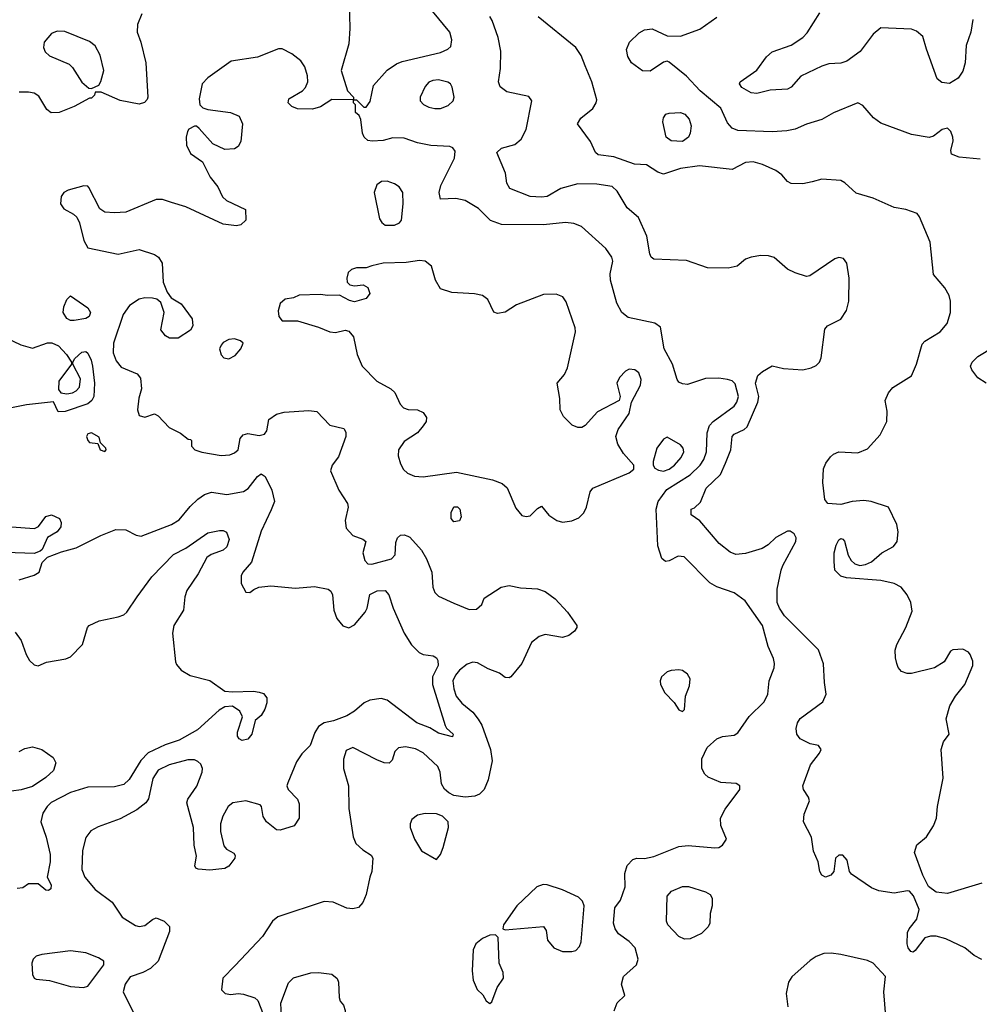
# Model space of a CAD drawing. Extents: x 1173029 to 1307123, y 522559 to 678521.
# Tile 261 of 623: x 1250048 to 1255081, y 585759 to 590921. Entities that reach past the tile are written whole.
import ezdxf

# ---------------------------------------------------------------- set-up
doc = ezdxf.new("R2010")
doc.units = 0

msp = doc.modelspace()

# ---------------------------------------------------------------- linework, layer by layer
at = {"layer": '0CON10XD'}
for points in [[(1251775.7, 591015), (1251780.5, 590875), (1251774.6, 590795), (1251734.4, 590655), (1251768.3, 590548.3), (1251800, 590515), (1251800, 590500), (1251815, 590500), (1251852.5, 590462.5), (1251865, 590462.5)], [(1250689.1, 590950.9), (1250667.1, 590895), (1250664.4, 590855), (1250683.6, 590803.6), (1250710, 590695), (1250720.8, 590515), (1250717, 590503), (1250703.2, 590486.8), (1250675, 590477.1), (1250575, 590497.1), (1250475, 590540), (1250445, 590540), (1250440, 590525), (1250425, 590510), (1250415, 590510), (1250333.3, 590465), (1250255, 590434.4), (1250212.8, 590432.8), (1250190.2, 590450.2), (1250149.6, 590519.6), (1250125, 590535.4), (1250095, 590541.1), (1250045, 590540)], [(1251865, 590462.5), (1251887.3, 590492.7), (1251904, 590575), (1251975, 590655.7), (1252025, 590689.4), (1252055, 590701.9), (1252255, 590748), (1252294.1, 590765.9), (1252309.5, 590780.5), (1252314.2, 590815), (1252304.3, 590855), (1252213.3, 590965)], [(1255047.6, 590922.4), (1255036.4, 590855), (1255012.5, 590785), (1255006.4, 590695), (1254995, 590650), (1254970.8, 590615), (1254925, 590586.9), (1254885, 590591.4), (1254860.2, 590610.2), (1254803.8, 590766.2), (1254785, 590832.5), (1254751.2, 590861.2), (1254725, 590870.8), (1254565, 590878), (1254525, 590844), (1254456.9, 590753.1), (1254386.4, 590703.6), (1254355, 590692.9), (1254291.4, 590688.6), (1254255, 590677.5), (1254146.1, 590623.9), (1254095, 590567.3), (1254075, 590556.1), (1253985, 590550.4), (1253915, 590534.5), (1253885, 590537.8), (1253835.8, 590565), (1253824.3, 590585), (1253827.5, 590595), (1253914.7, 590655.3), (1253964.6, 590725.4), (1253995, 590751.4), (1254095, 590787.5), (1254155, 590826.5), (1254178.3, 590851.7), (1254245, 590956.7)], [(1255095, 585993.8), (1255055, 586013.8), (1255005, 586054.2), (1254905, 586101.4), (1254855, 586115.6), (1254825, 586116.7), (1254795, 586107.5), (1254745, 586040.8), (1254735, 586032.9), (1254722, 586035), (1254707.3, 586055), (1254702.7, 586075), (1254704.6, 586135.4), (1254712.9, 586155), (1254754.2, 586205.8), (1254765.2, 586255), (1254736.8, 586326.8), (1254715, 586351.5), (1254705, 586354.5), (1254635, 586341.9), (1254555, 586354.2), (1254515, 586370), (1254410.3, 586440.3), (1254401.2, 586455), (1254388.8, 586515), (1254365, 586540), (1254345, 586540), (1254326.7, 586525), (1254318.8, 586455), (1254303.3, 586435), (1254275, 586426), (1254255.8, 586435.8), (1254244.2, 586455), (1254236, 586505), (1254212.4, 586562.4), (1254200.4, 586635), (1254159.5, 586715), (1254163.1, 586755), (1254190.8, 586825), (1254186, 586845), (1254160, 586885), (1254155.6, 586905), (1254196, 587015), (1254243.3, 587075), (1254251.2, 587095), (1254237.5, 587115), (1254195, 587124), (1254140.9, 587150.9), (1254124, 587175), (1254120, 587205), (1254128, 587235), (1254142.4, 587257.6), (1254260, 587345), (1254277.5, 587385), (1254270, 587445), (1254264.4, 587544.4), (1254237.4, 587617.4), (1254058.9, 587795), (1254032.5, 587835), (1254021.5, 587865), (1254020.9, 587935), (1254042.7, 588035), (1254050.5, 588059.5), (1254119.2, 588185), (1254120, 588205), (1254110, 588225), (1254088.7, 588238.7), (1254075, 588240), (1254015, 588206), (1253973.2, 588166.8), (1253941.8, 588148.2), (1253855, 588122.8), (1253805, 588116.1), (1253775, 588128.5), (1253716.7, 588175), (1253615, 588293.3), (1253570, 588325), (1253570, 588355), (1253588.3, 588361.7), (1253618.8, 588391.2), (1253649.5, 588465), (1253723.3, 588536.7), (1253750.4, 588595), (1253777.5, 588665), (1253784.4, 588735), (1253795, 588747.5), (1253848.3, 588771.7), (1253864.5, 588785.5), (1253920, 588915), (1253925.5, 588945), (1253907.9, 589015), (1253920.6, 589055), (1253943.9, 589076.1), (1253995, 589106.9), (1254055, 589091.2), (1254155, 589085.3), (1254198.8, 589095), (1254225, 589108.1), (1254242.9, 589125), (1254252.6, 589147.4), (1254271.7, 589298.3), (1254285, 589315.7), (1254355, 589351.1), (1254384.7, 589395.3), (1254396.8, 589445), (1254398.9, 589565), (1254386.2, 589645), (1254369.1, 589669.1), (1254345, 589674.5), (1254323.4, 589666.6), (1254192.3, 589577.7), (1254175, 589573.8), (1254115, 589594.4), (1254075, 589613.1), (1254005, 589673.3), (1253975, 589682.7), (1253935, 589683.8), (1253884.1, 589675.9), (1253855, 589664.4), (1253811.3, 589628.7), (1253765, 589617.5), (1253655, 589620), (1253545, 589658.6), (1253375, 589665.8), (1253360.8, 589675), (1253352.7, 589692.7), (1253337.5, 589785), (1253294.4, 589884.4), (1253235, 589934.2), (1253181.3, 590021.3), (1253155, 590045.5), (1253075, 590058.2), (1252975, 590060), (1252886.7, 590035), (1252815, 589994.5), (1252785, 589989.5), (1252725, 589993.1), (1252618.8, 590035), (1252603.2, 590063.2), (1252595.6, 590115.6), (1252551.2, 590225), (1252575, 590248), (1252645, 590266), (1252678, 590295), (1252705.6, 590345), (1252734, 590495), (1252718.6, 590518.6), (1252602.8, 590542.8), (1252568.3, 590568.3), (1252559.4, 590595), (1252570.6, 590665), (1252571.1, 590755), (1252557.8, 590827.8), (1252527, 590917), (1252515, 590937.5)], [(1255095, 586394.2), (1254915, 586338.9), (1254855, 586346.5), (1254815, 586376.7), (1254784.7, 586435), (1254742.2, 586555), (1254754.2, 586595), (1254805, 586636), (1254841.5, 586695), (1254856.5, 586735), (1254861.9, 586795), (1254891.9, 586945), (1254880.5, 587095), (1254894.2, 587135), (1254922.5, 587175), (1254908.1, 587255), (1254927, 587323), (1254955.7, 587375), (1255005.6, 587435), (1255047.1, 587535), (1255047.9, 587557.9), (1255032.7, 587592.7), (1255024.1, 587604.1), (1254995, 587620), (1254943, 587617), (1254930, 587610), (1254896.7, 587555), (1254847, 587523), (1254725, 587492.2), (1254702.4, 587492.4), (1254673.1, 587503.1), (1254656, 587525), (1254649.2, 587545), (1254641.4, 587575), (1254640.6, 587615), (1254648.1, 587645), (1254696.7, 587735), (1254729.3, 587820.7), (1254722, 587865), (1254702.9, 587905), (1254670.8, 587945), (1254635, 587965.6), (1254565, 587980), (1254385, 587994.3), (1254355, 588004.2), (1254323.8, 588035), (1254319.3, 588080.7), (1254320, 588125), (1254330, 588165), (1254345, 588193.8), (1254355, 588200), (1254365, 588198), (1254375, 588186.2), (1254394.3, 588114.3), (1254408.8, 588085), (1254428.8, 588068.8), (1254455, 588060), (1254485, 588064), (1254515, 588078), (1254570, 588125), (1254631.7, 588158.3), (1254650.8, 588185), (1254655.8, 588235), (1254649.2, 588275), (1254605.8, 588365.8), (1254514.5, 588394.5), (1254475, 588399.2), (1254415, 588395.4), (1254355, 588378.9), (1254287.5, 588385), (1254270.8, 588405), (1254260.5, 588495), (1254263.7, 588566.3), (1254275.6, 588595), (1254300.6, 588629.4), (1254316.3, 588643.7), (1254345, 588655.6), (1254445, 588649.6), (1254495, 588670.5), (1254561.9, 588745), (1254595.6, 588815), (1254598.7, 588868.7), (1254588.1, 588925), (1254604.2, 588965), (1254628.3, 588991.7), (1254725, 589053.8), (1254752.2, 589115), (1254781.2, 589218.8), (1254795, 589235.6), (1254876, 589284), (1254912, 589328), (1254929.5, 589385), (1254930, 589445), (1254923.6, 589475), (1254900.9, 589515), (1254841.1, 589585), (1254824.4, 589755), (1254767.3, 589887.3), (1254754.5, 589904.5), (1254696.2, 589926.2), (1254635, 589935.5), (1254524.7, 589984.7), (1254435, 590010.4), (1254375.7, 590065.7), (1254355, 590077.5), (1254255, 590083.8), (1254205, 590071.5), (1254155, 590060.6), (1254095, 590062), (1254075, 590072.5), (1254045, 590107.5), (1254015, 590129.4), (1253945, 590162.1), (1253895, 590176.4), (1253855, 590172.2), (1253785, 590135.6), (1253614.5, 590154.5), (1253515, 590141.1), (1253425, 590111.4), (1253395, 590122), (1253335, 590160.6), (1253272.8, 590162.8), (1253165, 590201.2), (1253082.3, 590212.3), (1253067.8, 590225), (1253041.8, 590281.8), (1252973.9, 590373.9), (1252991.2, 590405), (1253054.5, 590455.5), (1253072.5, 590485), (1253075, 590500), (1253049.6, 590595), (1253015, 590678.8), (1252993.4, 590733.4), (1252964.4, 590775), (1252766.9, 590935)], [(1255085, 590189.4), (1254975, 590200), (1254936.1, 590216.1), (1254931.2, 590235), (1254944.2, 590285), (1254942.9, 590305), (1254932, 590335), (1254915, 590351.2), (1254885.8, 590344.2), (1254840.5, 590309.5), (1254817.7, 590302.3), (1254725, 590319.4), (1254565, 590378.5), (1254526.5, 590406.5), (1254470.9, 590470.9), (1254445, 590484.4), (1254317.1, 590432.9), (1254255, 590397.1), (1254175, 590373.1), (1254115, 590346.9), (1254071.7, 590338.3), (1253995, 590332.8), (1253815, 590339.4), (1253785, 590351.5), (1253760.8, 590380.8), (1253725, 590457.5), (1253617.6, 590547.6), (1253545, 590625.4), (1253455, 590698.1), (1253445, 590703.1), (1253425, 590698.9), (1253355, 590651.5), (1253315, 590651.9), (1253257.1, 590695), (1253237.2, 590727.2), (1253230.5, 590765), (1253247.3, 590802.7), (1253297.7, 590852.3), (1253325, 590867.3), (1253365, 590873.6), (1253445, 590835.7), (1253515, 590833.5), (1253615, 590871.1), (1253705, 590934)], [(1250425, 590560), (1250463, 590577), (1250473.9, 590596.1), (1250489.2, 590655), (1250471.1, 590735), (1250445, 590782.9), (1250415, 590806.2), (1250285, 590859.2), (1250245, 590860.8), (1250215, 590848), (1250177, 590803), (1250172.7, 590775), (1250182.9, 590752.9), (1250205, 590730.5), (1250307.4, 590687.4), (1250325, 590670), (1250375, 590593.8), (1250411.7, 590561.7), (1250425, 590560)], [(1253167.1, 585725), (1253182.7, 585767.3), (1253222.5, 585805), (1253204.3, 585864.3), (1253214.4, 585905), (1253283.3, 585965), (1253292.7, 585995), (1253275.7, 586055), (1253245, 586088), (1253188.8, 586128.8), (1253172, 586155), (1253162.5, 586185), (1253170, 586265), (1253198.6, 586305), (1253223.1, 586375), (1253222.7, 586445), (1253235, 586486), (1253265, 586518.6), (1253285.7, 586524.3), (1253325, 586522.5), (1253375, 586534.5), (1253505, 586586.5), (1253555, 586590.5), (1253695, 586579.4), (1253715, 586581.4), (1253735, 586592.5), (1253755.7, 586625), (1253725.5, 586695.5), (1253723.3, 586735), (1253747.8, 586782.2), (1253825.8, 586885), (1253826, 586905), (1253806.4, 586916.4), (1253725, 586921.1), (1253659.8, 586949.8), (1253642.2, 586965), (1253626.5, 586995), (1253626.5, 587045), (1253654.7, 587105.3), (1253705, 587150), (1253735, 587162.2), (1253795, 587170), (1253815, 587181.2), (1253875, 587268), (1253952.2, 587345), (1253971.9, 587385), (1253979.5, 587455), (1254005, 587522.5), (1254007.5, 587545), (1254001.5, 587571.5), (1253974.7, 587634.7), (1253944.1, 587745), (1253853.8, 587873.8), (1253795.4, 587915.4), (1253705, 587947.5), (1253668.1, 587968.1), (1253534, 588105), (1253501.4, 588108.6), (1253455.5, 588084.5), (1253435, 588080.8), (1253415.5, 588095.5), (1253395, 588162.5), (1253387.2, 588355), (1253397.1, 588395), (1253441.8, 588458.2), (1253565, 588534.7), (1253616.6, 588585), (1253635.8, 588615), (1253650.5, 588655), (1253654.7, 588755), (1253666.4, 588793.7), (1253685.3, 588814.7), (1253795.2, 588894.8), (1253810.3, 588915), (1253819, 588945), (1253801.5, 589011.5), (1253785, 589027.1), (1253760, 589035), (1253715, 589042.1), (1253645, 589038.9), (1253551.2, 589008.8), (1253525, 589010.8), (1253505, 589021.2), (1253496, 589035), (1253472.9, 589115), (1253428.5, 589195), (1253408.8, 589308.8), (1253380.1, 589330.1), (1253240, 589360), (1253206.4, 589386.4), (1253180.5, 589435), (1253147.5, 589555), (1253145, 589587.5), (1253158.5, 589655), (1253153.9, 589675), (1253121.7, 589721.7), (1252995, 589837.1), (1252955, 589852.1), (1252911.7, 589858.3), (1252795, 589844.6), (1252575, 589846.5), (1252517.4, 589867.4), (1252455, 589930.6), (1252385, 589972.5), (1252335, 589982.5), (1252255, 589980), (1252248.8, 590015), (1252257.7, 590052.3), (1252329.2, 590195), (1252332.1, 590232.1), (1252319.3, 590249.3), (1252305, 590255.8), (1252205, 590260.6), (1252135, 590275.8), (1252065, 590300), (1252005, 590301.2), (1251955, 590288), (1251896.6, 590283.4), (1251875, 590288.1), (1251855.8, 590305), (1251845.8, 590325), (1251837, 590397), (1251828.3, 590418.3), (1251810, 590435), (1251810, 590475), (1251800, 590485), (1251800, 590500), (1251685, 590502), (1251626, 590464), (1251585, 590451.8), (1251505, 590453.3), (1251475.6, 590465.6), (1251456, 590485), (1251460.8, 590505), (1251531.4, 590548.6), (1251547.5, 590565), (1251559.4, 590595), (1251557.2, 590627.2), (1251543.1, 590673.1), (1251522.2, 590705), (1251475, 590742.5), (1251425, 590768.6), (1251405, 590767.1), (1251295, 590723.7), (1251157.1, 590702.9), (1251034.6, 590615.4), (1251005.5, 590584.5), (1250990, 590505), (1250994.1, 590474.1), (1251008.8, 590458.8), (1251035, 590449.2), (1251154.4, 590434.4), (1251198.8, 590415), (1251217.5, 590375), (1251208.3, 590281.7), (1251195, 590256.7), (1251175.9, 590244.1), (1251125, 590240), (1251060.6, 590270.6), (1250989.5, 590349.5), (1250975, 590362.5), (1250965, 590363.3), (1250935, 590346.2), (1250928, 590335), (1250921.4, 590305), (1250923.2, 590263.2), (1250945, 590218.8), (1251006.7, 590175), (1251048, 590095), (1251088, 590045), (1251112.5, 589992.5), (1251132.5, 589972.5), (1251232.5, 589925), (1251235, 589870), (1251207.5, 589845), (1251185, 589840), (1251115, 589849.2), (1250919.6, 589939.6), (1250845, 589962.9), (1250798.1, 589978.1), (1250765, 589978.7), (1250605, 589911.5), (1250545, 589907.3), (1250495, 589911.9), (1250468.3, 589928.3), (1250411.7, 590041.7), (1250405, 590048), (1250385, 590050), (1250303, 590027), (1250280, 590015), (1250266.1, 589993.9), (1250262, 589955), (1250279.7, 589929.7), (1250331.5, 589901.5), (1250347.8, 589885), (1250361.8, 589855), (1250385, 589763.3), (1250405, 589724), (1250565, 589690.6), (1250675, 589716.5), (1250755, 589689.6), (1250776.9, 589675), (1250796.5, 589645), (1250800.6, 589545), (1250821.7, 589491.7), (1250842.7, 589462.7), (1250895, 589430.8), (1250952.9, 589352.9), (1250957.1, 589315), (1250945, 589292.5), (1250879.3, 589250.7), (1250835, 589251.4), (1250813.8, 589263.8), (1250789.2, 589295), (1250806.9, 589385), (1250788.8, 589438.8), (1250767.5, 589455), (1250745, 589460), (1250705, 589462.5), (1250675, 589455.8), (1250625, 589422.5), (1250591.5, 589375), (1250540.4, 589225), (1250538.8, 589175), (1250555, 589132), (1250579.8, 589099.8), (1250664.6, 589064.6), (1250681.9, 589041.9), (1250687.1, 588985), (1250673.6, 588936.4), (1250665.7, 588875), (1250675, 588846), (1250705, 588837.5), (1250755, 588853.8), (1250775, 588844), (1250832.7, 588782.7), (1250892.3, 588752.3), (1250931.7, 588721.7), (1250945, 588720), (1250950, 588715), (1250950, 588685), (1250966.4, 588666.4), (1251003.4, 588653.4), (1251105, 588636.1), (1251150.5, 588639.5), (1251175, 588649.1), (1251194.3, 588665), (1251204.2, 588725), (1251221.2, 588745), (1251245, 588751.1), (1251305, 588740), (1251332.4, 588747.6), (1251344.2, 588765), (1251354.3, 588825), (1251395, 588853.3), (1251435, 588862.9), (1251565, 588872.3), (1251607, 588867), (1251675, 588795.6), (1251747.7, 588777.7), (1251758.8, 588758.8), (1251759.2, 588735), (1251721.1, 588628.9), (1251688, 588585), (1251679.2, 588555), (1251722.1, 588455), (1251768.5, 588385), (1251770.4, 588365), (1251754.6, 588295), (1251761.5, 588255), (1251795, 588215.8), (1251847.7, 588197.7), (1251863.3, 588185), (1251848.8, 588125), (1251857.9, 588085), (1251875, 588068.8), (1251895, 588066.9), (1251998, 588095), (1252018, 588115), (1252020.5, 588179.5), (1252030, 588205)], [(1252225, 590454.4), (1252255, 590454.5), (1252295, 590470.6), (1252322.5, 590495), (1252327.5, 590515), (1252316.4, 590566.4), (1252307.5, 590585), (1252293.9, 590593.9), (1252245, 590605.7), (1252215, 590602.5), (1252195, 590593.8), (1252175, 590570), (1252148, 590515), (1252148.8, 590495), (1252166.8, 590476.8), (1252195, 590462.9), (1252225, 590454.4)], [(1253525, 590281.8), (1253465, 590285.6), (1253438.9, 590305), (1253422.2, 590385), (1253424.5, 590405.5), (1253436.7, 590425), (1253455, 590431.4), (1253515, 590433.3), (1253537.5, 590425), (1253559.4, 590399.4), (1253569.5, 590365), (1253565.5, 590325), (1253555.9, 590304.1), (1253525, 590281.8)], [(1252015, 589843.3), (1252041.2, 589855), (1252050.3, 589869.7), (1252059.5, 589955), (1252057.5, 590015), (1252038.6, 590045), (1252015, 590060.5), (1251975, 590074.6), (1251946.7, 590073.3), (1251921.1, 590055), (1251907.3, 590015), (1251935, 589876.7), (1251946.9, 589856.9), (1251965, 589843.5), (1252015, 589843.3)], [(1252895, 588286.7), (1252945, 588292.9), (1252980.9, 588309.1), (1253007.5, 588335), (1253021.4, 588365), (1253040.8, 588445), (1253055, 588464.2), (1253244.4, 588545.6), (1253268.8, 588565), (1253270, 588585), (1253215, 588646), (1253185.9, 588695.9), (1253175.4, 588735), (1253187.7, 588772.3), (1253245, 588856.7), (1253257.1, 588915), (1253305.2, 589004.8), (1253308.5, 589035), (1253295, 589070), (1253275.5, 589085.5), (1253245, 589088.5), (1253225, 589078.5), (1253195, 589044.4), (1253180, 589015), (1253197.5, 588945), (1253192, 588925), (1253079.2, 588865), (1253015, 588794), (1252996.6, 588783.4), (1252975, 588781.9), (1252945.8, 588795), (1252899.7, 588839.7), (1252883.3, 588875), (1252880.9, 588935), (1252867.1, 589015), (1252905, 589060.6), (1252922.2, 589095), (1252963.3, 589285), (1252962, 589305), (1252915, 589441.2), (1252897.5, 589467.5), (1252862, 589482), (1252795, 589480.8), (1252653.8, 589426.2), (1252595, 589386.7), (1252555, 589380), (1252535, 589387.5), (1252503.2, 589453.2), (1252475, 589474.4), (1252433.9, 589483.9), (1252315, 589490.7), (1252255, 589510), (1252228.5, 589555), (1252208.8, 589628.8), (1252175.4, 589655.4), (1252145, 589658.2), (1252075, 589647.7), (1251955, 589643.8), (1251895, 589630), (1251865, 589620), (1251815, 589620), (1251788.8, 589611.2), (1251771.2, 589595), (1251764, 589565), (1251766.7, 589545), (1251780.5, 589530.5), (1251805, 589526), (1251850.7, 589530.7), (1251875, 589516.2), (1251884, 589485), (1251865, 589458.8), (1251805, 589442), (1251778.3, 589448.3), (1251725.9, 589475.9), (1251665, 589474.3), (1251625, 589480), (1251514.1, 589475.9), (1251485, 589463.3), (1251440, 589455), (1251415, 589432.5), (1251403.8, 589395), (1251407.5, 589365), (1251425, 589342.5), (1251505, 589341.2), (1251615, 589308.6), (1251675, 589284), (1251705, 589280), (1251755, 589293.3), (1251775, 589287.5), (1251798.8, 589258.8), (1251818.6, 589165), (1251844.3, 589105), (1251921.4, 589025), (1251994.6, 588984.6), (1252016.2, 588966.2), (1252043.1, 588905), (1252061.2, 588885), (1252085, 588877.1), (1252135, 588875.6), (1252165, 588860.8), (1252181.4, 588835), (1252179.4, 588815), (1252165, 588792), (1252134, 588755), (1252065, 588709.1), (1252035.3, 588665), (1252034.2, 588635), (1252045, 588592.5), (1252061.8, 588561.8), (1252082.6, 588542.6), (1252118.4, 588528.4), (1252165, 588523.7), (1252338.7, 588548.7), (1252528.7, 588508.7), (1252579.2, 588489.2), (1252605, 588465.8), (1252649.7, 588359.7), (1252682.1, 588322.1), (1252705, 588315.8), (1252725, 588320), (1252765, 588358.8), (1252785, 588370), (1252823.3, 588323.3), (1252865, 588294.4), (1252895, 588286.7)], [(1250335, 589343.5), (1250315, 589344.5), (1250295, 589354.4), (1250276.5, 589385), (1250280, 589415), (1250295, 589453.3), (1250315, 589473.8), (1250405, 589410.8), (1250420, 589385), (1250412, 589365), (1250395.4, 589354.6), (1250335, 589343.5)], [(1249935, 589272), (1250055, 589215.8), (1250115, 589199.4), (1250195, 589226.7), (1250216.4, 589226.4), (1250251.2, 589211.2), (1250294.4, 589165), (1250320, 589125), (1250320, 589115), (1250253.2, 589025), (1250252.6, 588982.6), (1250264.2, 588964.2), (1250295, 588960), (1250325, 588964.5), (1250344.7, 588975.3), (1250361.8, 588995), (1250367.6, 589037.6), (1250326.7, 589115), (1250326.7, 589125), (1250338, 589145), (1250375, 589177.5), (1250395, 589181.4), (1250405, 589172.9), (1250423.4, 589135), (1250429.5, 589105), (1250440, 589015), (1250437.9, 588945), (1250426.2, 588923.8), (1250405, 588906.9), (1250286.7, 588866.7), (1250250, 588865), (1250225, 588917.5), (1250085, 588901.3), (1250004.7, 588885.3)], [(1251145, 589142.5), (1251179.3, 589160.7), (1251208, 589195), (1251220, 589225), (1251207.1, 589237.1), (1251175, 589246.9), (1251145, 589243.5), (1251115, 589227.8), (1251104.4, 589215), (1251096.9, 589195), (1251105, 589163.3), (1251118.8, 589148.8), (1251145, 589142.5)], [(1255116.7, 589015), (1255073.3, 589043.3), (1255041.9, 589085), (1255035.6, 589105), (1255044.3, 589125), (1255074.3, 589155), (1255158, 589205)], [(1250495, 588657.5), (1250502.5, 588665), (1250500, 588675), (1250471.7, 588701.7), (1250465, 588732.5), (1250425, 588754), (1250405, 588749.2), (1250398.6, 588735), (1250405, 588713.8), (1250415, 588703.8), (1250458.3, 588698.3), (1250470, 588665), (1250495, 588657.5)], [(1253425, 588554.1), (1253455, 588563.5), (1253482.1, 588585), (1253518.5, 588625), (1253532.5, 588655), (1253528.8, 588675), (1253515, 588692.5), (1253445, 588731.2), (1253425, 588721.8), (1253389.2, 588675), (1253371.5, 588605), (1253371.4, 588585), (1253379.3, 588569.3), (1253398.2, 588558.2), (1253425, 588554.1)], [(1250045, 587984.6), (1250125, 588007.8), (1250150.8, 588025), (1250166.2, 588075), (1250195, 588103.3), (1250268.3, 588131.7), (1250345, 588152), (1250473.2, 588216.8), (1250552, 588248), (1250605, 588246.5), (1250658.9, 588218.9), (1250685, 588213.1), (1250845, 588273.5), (1250885, 588298.6), (1250942, 588368), (1250982.2, 588407.8), (1251018, 588432), (1251055, 588444.4), (1251135, 588430.8), (1251222.7, 588447.3), (1251247.3, 588462.7), (1251295, 588525.8), (1251315, 588540), (1251336.4, 588525), (1251370.9, 588455), (1251384.4, 588395), (1251368.2, 588351.8), (1251315, 588240), (1251263.9, 588076.1), (1251218.9, 588025), (1251209.4, 588005), (1251210, 587965), (1251235, 587920), (1251255, 587917.5), (1251275.8, 587934.2), (1251302.5, 587945), (1251365, 587952.5), (1251495, 587940), (1251595, 587948.9), (1251666.7, 587935), (1251680.6, 587925), (1251689.6, 587905), (1251696.2, 587825), (1251710.9, 587780.9), (1251742.5, 587742.5), (1251775, 587731.9), (1251805, 587747.5), (1251861.1, 587815), (1251870.9, 587835), (1251885, 587908), (1251923, 587927), (1251965, 587928.9), (1251985.3, 587905.3), (1252006.9, 587835), (1252064.4, 587705), (1252103, 587643), (1252143.4, 587603.4), (1252165, 587592.5), (1252216.7, 587585), (1252234, 587575), (1252242, 587562), (1252243.6, 587535), (1252213.6, 587475), (1252213.1, 587435), (1252280, 587220), (1252286.8, 587206.8), (1252322.5, 587175), (1252318.8, 587161.2), (1252245, 587180.5), (1252198.8, 587208.8), (1252130.6, 587235), (1251975, 587353.8), (1251945, 587361.8), (1251885, 587353.8), (1251855, 587339.6), (1251805, 587296.2), (1251765, 587271.5), (1251695, 587245.4), (1251645, 587234.4), (1251615.5, 587214.5), (1251595.7, 587184.3), (1251571.2, 587115), (1251528, 587072), (1251499.7, 587030.3), (1251455, 586920), (1251450, 586905), (1251456.7, 586885), (1251505, 586833.8), (1251515, 586810), (1251514.2, 586735), (1251488.8, 586695), (1251415, 586671.2), (1251395, 586673.8), (1251343.3, 586715), (1251325, 586742.5), (1251317.5, 586795), (1251310, 586805), (1251235, 586825.5), (1251166.7, 586815), (1251142.5, 586795), (1251114.4, 586745), (1251102.2, 586705), (1251101.1, 586665), (1251118.8, 586588.8), (1251132.7, 586572.7), (1251171.7, 586551.7), (1251179.3, 586539.3), (1251176.7, 586525), (1251145, 586483.3), (1251125, 586471.2), (1251045, 586462.5), (1250985, 586466.7), (1250972.3, 586472.3), (1250966.7, 586485), (1250976, 586535), (1250963.2, 586593.2), (1250960, 586685), (1250924.2, 586815), (1250930, 586835), (1250978.1, 586901.9), (1251005.5, 586975), (1251006.9, 586995), (1250998, 587018), (1250982.4, 587032.4), (1250965, 587040), (1250930.2, 587040.2), (1250832, 587015), (1250775, 586985.4), (1250747.4, 586942.6), (1250723.3, 586836.7), (1250710.6, 586815), (1250662, 586778), (1250575, 586730.9), (1250460.2, 586689.8), (1250422.4, 586667.6), (1250396.2, 586633.8), (1250377.1, 586565), (1250374.6, 586465), (1250390.8, 586425), (1250445, 586360.4), (1250534.2, 586294.2), (1250585.7, 586215), (1250655, 586172), (1250675, 586166), (1250705, 586172), (1250745, 586204), (1250765, 586212), (1250806.7, 586195), (1250835, 586167.5), (1250835, 586140), (1250774.3, 585985), (1250735, 585946.9), (1250695, 585925.6), (1250627, 585903), (1250602, 585865), (1250591.4, 585825), (1250645, 585714.2)], [(1252325, 588288.6), (1252312.2, 588305), (1252312.2, 588337.8), (1252325, 588366.2), (1252345, 588366.7), (1252356.7, 588355), (1252364.2, 588315), (1252355, 588294.3), (1252325, 588288.6)], [(1250005, 588261.1), (1250127, 588253), (1250146.6, 588263.4), (1250185, 588315.6), (1250215, 588325.5), (1250257.1, 588305), (1250265.7, 588285), (1250265, 588262.5), (1250245, 588236), (1250194.1, 588205.9), (1250166.1, 588143.9), (1250156.1, 588133.9), (1250125, 588122), (1249975, 588126.9)], [(1250025, 587709.4), (1250056.7, 587666.7), (1250082.7, 587592.7), (1250100.5, 587560.5), (1250125, 587538), (1250145, 587533.8), (1250188.3, 587551.7), (1250290.3, 587569.7), (1250315, 587580), (1250377.5, 587645), (1250404.2, 587735), (1250412, 587745), (1250465, 587769.1), (1250565, 587789.3), (1250595, 587801.1), (1250610.8, 587815), (1250664.5, 587895), (1250740.9, 587999.1), (1250855, 588116.1), (1250920, 588150), (1251035, 588230.5), (1251096.8, 588243.2), (1251115, 588243.1), (1251133.6, 588233.6), (1251147.5, 588195), (1251135, 588157.5), (1251115, 588140), (1251052.7, 588117.3), (1251029.5, 588100.5), (1250985.3, 588014.7), (1250925, 587927.5), (1250913.8, 587895), (1250907.5, 587825), (1250856.5, 587745), (1250850, 587705), (1250865.6, 587555), (1250870.4, 587540.4), (1250895, 587511.4), (1250942.6, 587482.6), (1251045, 587455.5), (1251125, 587401.1), (1251165, 587396.4), (1251275, 587400), (1251305, 587395.6), (1251327.8, 587387.8), (1251344, 587365), (1251345, 587340), (1251335, 587306.7), (1251315, 587273.3), (1251283.9, 587246.1), (1251265.6, 587175), (1251245, 587149.2), (1251215, 587142), (1251200.3, 587150.3), (1251190.8, 587165), (1251190, 587185), (1251216.2, 587265), (1251203.8, 587295), (1251165, 587321.4), (1251125, 587318.9), (1251095, 587300.6), (1250981.5, 587198.5), (1250885, 587143.2), (1250811.7, 587118.3), (1250723, 587077), (1250683.5, 587036.5), (1250622.2, 586937.8), (1250595, 586911.5), (1250545, 586899.5), (1250405, 586897.3), (1250315, 586870), (1250213.8, 586816.2), (1250192.2, 586795), (1250170.5, 586760.5), (1250158.9, 586715), (1250186.5, 586635), (1250208.5, 586545), (1250208.9, 586505), (1250192.5, 586425), (1250213.3, 586385), (1250212.5, 586365), (1250200, 586355), (1250185, 586356.7), (1250145, 586390), (1250095, 586390), (1250065, 586370), (1250035, 586366.2)], [(1252030, 588205), (1252045, 588217.5), (1252065, 588220), (1252083.6, 588213.6), (1252095, 588207.5), (1252155, 588139.4), (1252181.8, 588095), (1252209.3, 588025), (1252214.7, 587945), (1252225, 587917.1), (1252245, 587899.2), (1252325, 587861.5), (1252405, 587828.8), (1252445, 587831.2), (1252472.5, 587855), (1252485, 587887.5), (1252574, 587946), (1252615, 587953.6), (1252675, 587941.5), (1252765, 587936.7), (1252803.6, 587923.6), (1252856, 587885), (1252922, 587815), (1252970, 587745), (1252971.2, 587735), (1252958.8, 587715), (1252928.5, 587691.5), (1252895, 587682.2), (1252805, 587697.1), (1252772.9, 587687.1), (1252732.9, 587655), (1252682, 587545), (1252625, 587476.2), (1252615, 587470), (1252595, 587472.5), (1252565.4, 587495.4), (1252505, 587517.5), (1252448.9, 587548.9), (1252425, 587552.1), (1252395, 587541.2), (1252355, 587510), (1252333.3, 587485), (1252320.8, 587455), (1252325, 587413.3), (1252337.3, 587375), (1252367.1, 587337.1), (1252425, 587290.6), (1252453.8, 587253.8), (1252472, 587222), (1252518.2, 587095), (1252525.7, 587035), (1252505.7, 586935), (1252484.3, 586885), (1252459.8, 586860.2), (1252435, 586849.5), (1252385, 586844.6), (1252325, 586854), (1252298.3, 586868.3), (1252277.2, 586887.2), (1252260.9, 586915), (1252253.3, 586975), (1252241.4, 587005), (1252165, 587076.9), (1252125, 587098.9), (1252071.7, 587108.3), (1252035.8, 587104.2), (1252016.7, 587085), (1252001.7, 587038.3), (1251987, 587023), (1251960, 587025), (1251920.8, 587040.8), (1251795, 587105.8), (1251760.9, 587089.1), (1251745.9, 587044.1), (1251746, 586995), (1251772.9, 586905), (1251774.4, 586785), (1251796.9, 586636.9), (1251811.9, 586601.9), (1251848.3, 586568.3), (1251891.2, 586541.2), (1251900, 586525), (1251896, 586455), (1251884, 586425), (1251865.6, 586335), (1251848, 586292), (1251825, 586267.1), (1251795, 586258.5), (1251765, 586263.6), (1251692.5, 586295), (1251645, 586297.1), (1251401.8, 586218.2), (1251375, 586195.5), (1251322.7, 586115), (1251178.5, 585961.5), (1251114.4, 585895), (1251107.5, 585835), (1251126.1, 585816.1), (1251155, 585810), (1251195, 585815.8), (1251221.7, 585811.7), (1251281.9, 585791.9), (1251297.9, 585777.9), (1251325, 585707.5)], [(1253525, 587293.8), (1253536, 587305), (1253540, 587375), (1253561.7, 587428.3), (1253564.4, 587465), (1253550.2, 587490.2), (1253525, 587508.1), (1253505, 587513.1), (1253465, 587509.2), (1253445, 587502.5), (1253413.7, 587476.3), (1253406.9, 587455), (1253409.4, 587435), (1253432.1, 587392.1), (1253481.7, 587341.7), (1253505, 587303.3), (1253525, 587293.8)], [(1250045, 587084.4), (1250075, 587100), (1250115, 587109.4), (1250165.4, 587095.4), (1250223.4, 587053.4), (1250237.5, 587025), (1250225.7, 586985), (1250185, 586948.5), (1250115, 586901.5), (1250056.6, 586883.4), (1249955, 586868.7)], [(1252235, 586517.5), (1252255, 586543.3), (1252269.6, 586580.4), (1252297.8, 586685), (1252295.6, 586715), (1252265.6, 586745), (1252235, 586758), (1252175, 586759.3), (1252135, 586750), (1252105, 586726.9), (1252095.5, 586705), (1252096.5, 586685), (1252118.5, 586625), (1252155, 586564.2), (1252235, 586517.5)], [(1252945, 586035.6), (1252965, 586041.4), (1252985, 586062), (1252993.1, 586086.9), (1253009.1, 586275), (1252999.6, 586299.6), (1252979.8, 586319.8), (1252895, 586359.1), (1252815, 586385.5), (1252793.7, 586386.3), (1252760, 586375), (1252656, 586275), (1252586.2, 586175), (1252582.5, 586155), (1252595, 586150), (1252795, 586166), (1252809.2, 586145), (1252817.1, 586095), (1252849.2, 586055), (1252895, 586036.2), (1252945, 586035.6)], [(1253535, 586100), (1253505, 586114), (1253448, 586175), (1253441.2, 586195), (1253444.1, 586325.9), (1253467.7, 586352.3), (1253525, 586377.1), (1253556.8, 586376.8), (1253645, 586349.2), (1253670, 586335), (1253680, 586315), (1253680, 586275), (1253670, 586235), (1253667.8, 586185), (1253660, 586165), (1253625, 586130), (1253565, 586102.5), (1253535, 586100)], [(1252515, 585763.3), (1252525, 585772.5), (1252553, 585847), (1252586.2, 585895), (1252583.8, 585925), (1252563.1, 585975), (1252558.3, 586108.3), (1252543.8, 586123.8), (1252515, 586121.4), (1252475, 586104.2), (1252440, 586075), (1252427.5, 586045), (1252422, 585935), (1252426.1, 585886.1), (1252447, 585837), (1252478.3, 585808.3), (1252495, 585776.7), (1252515, 585763.3)], [(1250383, 585847), (1250405, 585854.3), (1250490, 585965), (1250490, 585985), (1250461.7, 586001.7), (1250395, 586027.9), (1250315, 586038.5), (1250165, 586020.5), (1250135, 586011.1), (1250118.5, 585995), (1250112.3, 585975), (1250115.7, 585915.7), (1250125, 585896.2), (1250135, 585890), (1250204.4, 585884.4), (1250315, 585851.5), (1250383, 585847)], [(1254590.5, 585695), (1254581.1, 585825), (1254589.2, 585905), (1254525, 585974), (1254495, 585989.2), (1254355, 586020.4), (1254305, 586027.3), (1254265, 586025.5), (1254225, 586009.4), (1254195, 585989.2), (1254097.3, 585902.7), (1254080, 585875), (1254067.5, 585815), (1254076.2, 585745)], [(1251505, 585618.1), (1251461.7, 585631.7), (1251438.8, 585655), (1251421.2, 585695), (1251418.8, 585765), (1251458.7, 585871.3), (1251485, 585897.1), (1251575, 585923.1), (1251615, 585925.7), (1251685, 585916), (1251713.6, 585893.6), (1251720, 585875), (1251723.3, 585795), (1251730, 585775), (1251746.7, 585755), (1251756.1, 585726.1), (1251755, 585710), (1251746.7, 585685), (1251715, 585653.3), (1251635, 585624.4), (1251505, 585618.1)]]:
    msp.add_lwpolyline(points, dxfattribs=at)

doc.saveas('drawing.dxf')
